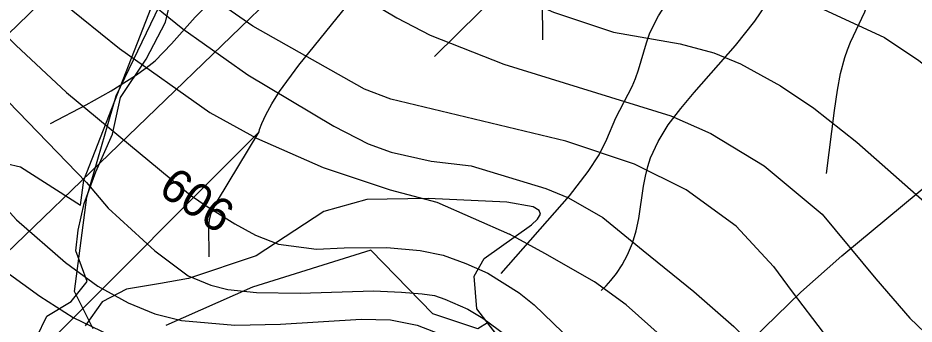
# Model space of a CAD drawing. Extents: x -709584 to -702006, y -1161789 to -1157496.
# Drawn here: x -706204.3 to -705935.7, y -1159689.6 to -1159597.9 of the extents above; entities that cross this region are included whole.
import ezdxf

# ---------------------------------------------------------------- set-up
doc = ezdxf.new("R2010")
doc.units = 0
for name, color, linetype in [('102_obvod PÚ', 7, 'Continuous'), ('120_vrstevnice hlavní', 7, 'Continuous'), ('121_vrstevnice hlavní_popis', 7, 'Continuous'), ('122_vrstevnice základní', 7, 'Continuous'), ('408_BPEJ_linie', 7, 'Continuous'), ('411_akumulovaný odtok', 7, 'Continuous'), ('419_LPIS PB', 7, 'Continuous')]:
    doc.layers.add(name, color=color, linetype=linetype)

msp = doc.modelspace()

# ---------------------------------------------------------------- linework, layer by layer
at = {"layer": '102_obvod PÚ'}
msp.add_lwpolyline([(-706181.69, -1159691.02), (-706187.36, -1159679.89), (-706183.63, -1159651.54), (-706174.83, -1159621.23), (-706159.25, -1159588.81), (-706137.99, -1159574.35), (-706103.78, -1159562.33), (-706092.93, -1159555.48), (-706078.27, -1159547.73), (-706095.18, -1159521.9), (-706122.65, -1159500.07), (-706142.7, -1159491.07), (-706165.58, -1159514.77), (-706162.9, -1159531.96), (-706172.29, -1159542.26), (-706177.32, -1159565.38), (-706187.84, -1159579.54), (-706205.79, -1159580.54)], dxfattribs=at)
at = {"layer": '120_vrstevnice hlavní'}
for points in [[(-705977.91, -1159672.33), (-705989.06, -1159660.26), (-706004.08, -1159649.39), (-706019.52, -1159641.67), (-706040.12, -1159634.8), (-706092.5, -1159622.27), (-706100.47, -1159619.21), (-706133.93, -1159600.34), (-706158.82, -1159583.03), (-706180.27, -1159566.87), (-706189.71, -1159557.58), (-706200.86, -1159542.99), (-706206.16, -1159533.27), (-706213.45, -1159513.82), (-706215.59, -1159504.09), (-706219.03, -1159474.92), (-706221.74, -1159460.33), (-706226.89, -1159445.74), (-706238.05, -1159421.43), (-706240.91, -1159411.7)], [(-706218.75, -1159642.87), (-706204.67, -1159658.36), (-706190.06, -1159671.12), (-706180.37, -1159678.25), (-706171.25, -1159683.24), (-706163.27, -1159686.51), (-706155.29, -1159688.51), (-706139.33, -1159689.93), (-706125.65, -1159689.65), (-706101.43, -1159688.08), (-706092.59, -1159688.37), (-706084.61, -1159689.93), (-706076.63, -1159693.07), (-706068.8, -1159698.34), (-706055.69, -1159710.17), (-706030.75, -1159736.24), (-705999.26, -1159770.58)], [(-705977.91, -1159672.33), (-705972.26, -1159679.93), (-705953.66, -1159704.32), (-705945.4, -1159714.02), (-705924.31, -1159735.53), (-705913.33, -1159743.94), (-705902.79, -1159750.92), (-705894.24, -1159755.34), (-705885.69, -1159757.9), (-705881.42, -1159758.61), (-705872.87, -1159758.04), (-705863.6, -1159754.62), (-705855.48, -1159749.07), (-705835.53, -1159727.41), (-705809.03, -1159702.19), (-705799.75, -1159694.12)]]:
    msp.add_lwpolyline(points, dxfattribs=at)
msp.add_open_spline([(-705977.91, -1159672.33), (-705977.91, -1159672.33)], degree=1, dxfattribs=at)
at = {"layer": '122_vrstevnice základní'}
for points in [[(-706183.69, -1159647.16), (-706216.02, -1159613.93), (-706234.04, -1159593.76), (-706238.05, -1159588.18), (-706247.77, -1159571.02), (-706262.79, -1159538.41), (-706267.65, -1159524.69), (-706276.66, -1159490.36), (-706284.39, -1159469.77), (-706288.53, -1159454.32), (-706292.25, -1159430.3), (-706294.4, -1159380.24)], [(-706268.51, -1159404.27), (-706266.51, -1159427.15), (-706263.65, -1159440.88), (-706259.07, -1159452.32), (-706251.49, -1159475.2), (-706247.63, -1159491.22), (-706243.34, -1159514.1), (-706239.62, -1159527.83), (-706228.04, -1159553), (-706223.18, -1159560.44), (-706215.45, -1159570.16), (-706207.59, -1159578.46), (-706196.58, -1159588.61), (-706173.83, -1159607.06), (-706146.81, -1159626.23), (-706132.79, -1159633.95), (-706112.77, -1159642.67), (-706092.75, -1159649.39), (-706078.73, -1159653.11), (-706056.94, -1159662.66)], [(-706227.61, -1159404.27), (-706221.03, -1159420.28), (-706207.87, -1159445.46), (-706205.01, -1159452.32), (-706201.87, -1159466.05), (-706200.44, -1159488.93), (-706198.58, -1159500.37), (-706193.86, -1159516.39), (-706191.85, -1159520.97), (-706186.28, -1159529.98), (-706178.41, -1159537.99), (-706137.37, -1159569.02), (-706120.78, -1159579.89), (-706090.75, -1159597.91), (-706080.73, -1159603.06), (-706058.71, -1159611.78), (-706008.66, -1159627.23), (-705996.64, -1159632.52), (-705980.62, -1159642.24), (-705963.32, -1159656.69), (-705947.18, -1159676.09)], [(-706282.1, -1159406.27), (-706279.38, -1159433.73), (-706272.23, -1159458.9), (-706263.93, -1159495.51), (-706257.93, -1159518.39), (-706250.78, -1159538.99), (-706240.48, -1159561.87), (-706235.05, -1159571.02), (-706226.46, -1159583.03), (-706218.89, -1159591.76), (-706204.87, -1159606.06), (-706189.71, -1159620.22), (-706152.53, -1159650.97)], [(-706201.58, -1159407.7), (-706193.71, -1159419.71), (-706190.14, -1159426.58), (-706187.57, -1159433.44), (-706185.56, -1159442.59), (-706184.7, -1159454.04), (-706185.56, -1159479.21), (-706184.42, -1159490.65), (-706182.27, -1159499.8), (-706179.56, -1159506.67), (-706174.41, -1159515.53), (-706165.83, -1159524.69), (-706151.67, -1159535.84), (-706119.78, -1159557.15), (-706085.88, -1159577.74), (-706043.84, -1159596.19), (-706025.82, -1159602.2), (-706005.8, -1159605.63), (-705995.78, -1159608.35)], [(-706254.64, -1159411.13), (-706249.92, -1159431.73), (-706240.77, -1159452.32), (-706235.76, -1159466.05), (-706231.33, -1159486.64), (-706227.9, -1159514.1), (-706226.18, -1159520.97), (-706220.6, -1159534.7), (-706211.59, -1159550.86), (-706201.01, -1159562.44), (-706180.99, -1159579.89), (-706154.82, -1159601.2), (-706135.37, -1159614.93), (-706109.62, -1159630.37), (-706099.33, -1159635.66), (-706092.46, -1159638.09), (-706080.45, -1159640.81), (-706068.43, -1159642.24), (-706046.12, -1159648.96), (-706039.26, -1159651.82), (-706028.96, -1159657.69), (-706016.88, -1159667.56)], [(-706168.54, -1159411.13), (-706162.11, -1159425.15), (-706160.68, -1159431.15), (-706160.54, -1159439.16), (-706161.96, -1159459.19), (-706163.11, -1159467.19), (-706163.68, -1159483.21), (-706160.82, -1159493.22), (-706157.53, -1159499.23), (-706151.1, -1159507.52), (-706140.94, -1159516.39), (-706129.93, -1159523.83), (-706068.15, -1159558.58), (-706056.14, -1159564.59), (-706033.83, -1159574.03), (-706009.8, -1159581.75), (-705966.9, -1159593.48), (-705944.58, -1159603.77), (-705934.29, -1159610.64), (-705907.69, -1159631.37)], [(-705995.78, -1159608.35), (-705987.78, -1159611.64), (-705975.76, -1159618.22), (-705965.75, -1159624.94), (-705952.88, -1159635.09), (-705918.27, -1159665.7)], [(-706248.09, -1159639.28), (-706244.78, -1159642.91), (-706235.51, -1159651.89), (-706212, -1159670.98), (-706197.75, -1159681.24), (-706187.78, -1159687.65), (-706173.81, -1159694.35)], [(-706183.69, -1159647.16), (-706177.23, -1159654.88), (-706163.27, -1159667.7), (-706153.3, -1159675.11), (-706146.46, -1159677.96), (-706141.4, -1159679.26), (-706132.78, -1159680.1), (-706119.67, -1159680.39), (-706097.72, -1159679.67), (-706089.31, -1159680.01), (-706083.19, -1159680.53), (-706079.48, -1159681.01), (-706076.35, -1159682.1), (-706069.51, -1159685.09), (-706064.95, -1159687.8), (-706058.11, -1159692.93)], [(-706152.53, -1159650.97), (-706147.62, -1159654.37), (-706139.33, -1159659.57), (-706133.06, -1159663), (-706126.22, -1159665.71), (-706114.82, -1159667.13), (-706106.5, -1159666.72), (-706093.73, -1159666.71), (-706083.76, -1159667.56), (-706076.89, -1159668.97), (-706070.08, -1159671.41), (-706063.45, -1159674.36), (-706054.12, -1159680.24), (-706049.56, -1159683.81), (-706038.16, -1159694.78)], [(-705934.42, -1159781.13), (-705950.53, -1159763.75), (-705958.79, -1159753.91), (-705987.57, -1159716.86), (-705993.7, -1159710.03), (-706004.39, -1159699.48), (-706022.06, -1159683.81), (-706031.46, -1159676.97), (-706046.42, -1159668.42), (-706056.94, -1159662.66)], [(-706016.88, -1159667.56), (-706001.78, -1159679.84), (-705989.71, -1159690.36), (-705977.74, -1159702.19), (-705927.58, -1159757.33)], [(-705947.18, -1159676.09), (-705937, -1159687.82), (-705918.72, -1159705.28), (-705899.66, -1159719.86), (-705887.69, -1159725.98), (-705882.56, -1159727.12), (-705879.14, -1159727.12), (-705875.15, -1159726.27), (-705865.33, -1159720.04), (-705858.66, -1159713.35), (-705853.44, -1159706.07), (-705843.16, -1159690.6), (-705842.15, -1159688.94)]]:
    msp.add_lwpolyline(points, dxfattribs=at)
for points in [[(-706183.69, -1159647.16), (-706183.69, -1159647.16)], [(-706152.53, -1159650.97), (-706152.53, -1159650.97)], [(-706056.94, -1159662.66), (-706056.94, -1159662.66)], [(-706016.88, -1159667.56), (-706016.88, -1159667.56)], [(-705947.18, -1159676.09), (-705947.18, -1159676.09)]]:
    msp.add_open_spline(points, degree=1, dxfattribs=at)
at = {"layer": '408_BPEJ_linie'}
for points in [[(-706216.5, -1159639.5), (-706203.5, -1159642.5), (-706185.5, -1159654), (-706184.5, -1159646.5), (-706163.5, -1159592.5), (-706158.73, -1159588), (-706155.88, -1159581.61), (-706151.87, -1159577.34), (-706143.61, -1159573.33), (-706137.91, -1159572.48), (-706092, -1159552.5), (-706079, -1159544), (-706101.5, -1159517.5), (-706105, -1159512), (-706122.5, -1159498.5), (-706143, -1159492), (-706164.5, -1159516), (-706161.5, -1159532), (-706171.5, -1159543), (-706176, -1159559), (-706182.5, -1159570), (-706190.5, -1159580.5), (-706205.5, -1159578.5)], [(-706098.5, -1159667.5), (-706134, -1159678.5), (-706160, -1159690)], [(-706048.77, -1159708.36), (-706063.56, -1159689.19), (-706066.5, -1159691), (-706080, -1159686.5), (-706098.5, -1159667.5)]]:
    msp.add_lwpolyline(points, dxfattribs=at)
at = {"layer": '411_akumulovaný odtok'}
msp.add_line((-706201.99, -1159702), (-706131.99, -1159632), dxfattribs=at)
for points in [[(-706231.99, -1159622), (-706230.43, -1159620.61), (-706228.59, -1159619.25), (-706217.39, -1159611.71), (-706213.9, -1159608.93), (-706210.5, -1159605.9), (-706182.28, -1159578.53), (-706123.51, -1159522.63), (-706114.49, -1159513.66), (-706108.82, -1159507.5), (-706106.11, -1159504.19), (-706103.25, -1159500.37), (-706094.93, -1159488.07), (-706092.12, -1159484.43), (-706089.31, -1159481.42), (-706086.72, -1159479.26), (-706084.47, -1159477.82), (-706082.81, -1159477.06), (-706081.99, -1159477)], [(-706221.99, -1159682), (-706103.82, -1159568.14), (-706093.82, -1159558.3), (-706087.41, -1159551.59), (-706084.35, -1159548.07), (-706081.25, -1159543.86), (-706078.28, -1159538.96), (-706075.7, -1159533.72), (-706073.46, -1159528.28), (-706071.53, -1159522.92), (-706068.68, -1159513.54), (-706066.99, -1159507)], [(-706194.49, -1159629.5), (-706183.87, -1159623.96), (-706176.36, -1159619.76), (-706169.01, -1159615.18), (-706165.83, -1159612.9), (-706163.18, -1159610.71), (-706158.27, -1159605.67), (-706151.18, -1159597.71), (-706146.24, -1159592.71), (-706125.35, -1159573.67), (-706117.93, -1159566.28), (-706115.66, -1159563.67), (-706113.57, -1159560.95), (-706111.88, -1159558.4), (-706105.73, -1159547.71), (-706101.9, -1159541.87), (-706097.72, -1159536.22), (-706093.31, -1159530.7), (-706087.81, -1159524.52), (-706081.19, -1159517.98), (-706077.8, -1159514.98), (-706071.55, -1159510.08), (-706066.99, -1159507)], [(-705961.99, -1159644.5), (-705959.61, -1159625.67), (-705958.69, -1159619.56), (-705957.74, -1159614.57), (-705956.52, -1159609.78), (-705955.73, -1159607.45), (-705954.78, -1159605.13), (-705950.51, -1159596.07), (-705948.79, -1159591.43), (-705947.84, -1159586.72), (-705946.31, -1159572.24), (-705945.83, -1159569.92), (-705945.15, -1159567.68), (-705944.16, -1159565.39), (-705942.94, -1159563.2), (-705941.55, -1159561.06), (-705938.43, -1159556.92), (-705931.56, -1159548.88), (-705911.99, -1159527)], [(-706059.49, -1159674.5), (-706039.03, -1159651.15), (-706033.37, -1159643.93), (-706030.1, -1159638.96), (-706027.76, -1159634.26), (-706025.09, -1159627.82), (-706020.25, -1159618.49), (-706019.19, -1159616.09), (-706018.27, -1159613.47), (-706015.94, -1159605.35), (-706015, -1159602.69), (-706013.77, -1159599.95), (-706012.33, -1159597.28), (-706009.03, -1159592.08), (-706005.38, -1159587), (-705991.9, -1159569.39), (-705989.9, -1159566.43), (-705987.9, -1159563.09), (-705986.05, -1159559.53), (-705984.46, -1159555.89), (-705983.25, -1159552.3), (-705982.5, -1159549.11), (-705981.9, -1159544.06), (-705981.99, -1159542)], [(-706079.49, -1159609.5), (-706065.83, -1159596.07), (-706062.57, -1159592.65), (-706060.58, -1159590.3), (-706058.89, -1159587.82), (-706058.24, -1159586.5), (-706057.44, -1159583.97), (-706056.59, -1159580.01), (-706055.84, -1159577.43), (-706055.25, -1159576.08), (-706053.74, -1159573.5), (-706049.09, -1159567.37), (-706031.99, -1159547)], [(-706046.99, -1159604.5), (-706047.11, -1159592.83), (-706046.91, -1159590.54), (-706046.46, -1159588.4), (-706046.08, -1159587.39), (-706044.95, -1159585.5), (-706039.65, -1159579.43), (-706038.29, -1159577.61), (-706037.71, -1159576.64), (-706036.82, -1159574.49), (-706036.2, -1159572.2), (-706035.49, -1159568.66), (-706031.99, -1159547)], [(-706024.49, -1159734.5), (-705984.26, -1159694.21), (-705969.66, -1159680.07), (-705957.35, -1159669.21), (-705925.72, -1159642.9), (-705919.69, -1159637.48), (-705914.14, -1159631.8), (-705911.69, -1159628.78), (-705909.58, -1159625.58), (-705907.92, -1159622.22), (-705906.59, -1159618.67), (-705905.52, -1159614.98), (-705900.88, -1159596.18), (-705899.46, -1159591.35), (-705897.92, -1159586.93), (-705896.3, -1159583.13), (-705894.86, -1159580.45), (-705893.57, -1159578.49), (-705892.57, -1159577.31), (-705891.99, -1159577)], [(-706131.99, -1159632), (-706131.87, -1159631.29), (-706131.19, -1159629.53), (-706129.95, -1159626.9), (-706128.16, -1159623.65), (-706125.86, -1159619.99), (-706120.12, -1159612.04), (-706105.61, -1159594.14)], [(-706029.49, -1159679.5), (-706028, -1159678.19), (-706026.59, -1159676.58), (-706024.94, -1159674.44), (-706023.22, -1159671.84), (-706021.6, -1159668.85), (-706020.15, -1159665.35), (-706019.02, -1159661.65), (-706018.17, -1159657.95), (-706016.78, -1159648.25), (-706016.26, -1159645.28), (-706015.54, -1159642.36), (-706014.68, -1159639.81), (-706012.44, -1159634.89), (-706009.41, -1159629.97), (-706005.68, -1159625.05), (-706001.68, -1159620.26), (-705989.27, -1159606.14), (-705983.43, -1159598.92), (-705980.06, -1159593.87)], [(-706146.99, -1159669.5), (-706147.03, -1159660.12), (-706146.77, -1159657.85), (-706146.33, -1159656.35), (-706144.47, -1159652.7), (-706131.99, -1159632)]]:
    msp.add_lwpolyline(points, dxfattribs=at)
at = {"layer": '419_LPIS PB'}
for points in [[(-706201.8, -1159700), (-706195.6, -1159687.2), (-706188.33, -1159682.81), (-706183.56, -1159676.85), (-706186.92, -1159667.64), (-706186.22, -1159661.52), (-706184.45, -1159653.53), (-706180.92, -1159644), (-706175.92, -1159632.69), (-706173.52, -1159621.78), (-706165.82, -1159610.21), (-706160.11, -1159599.2), (-706155.88, -1159581.61)], [(-706048.77, -1159708.36), (-706066.79, -1159685.01), (-706067.54, -1159675.22), (-706064.54, -1159669.95), (-706050.41, -1159659.84), (-706048.59, -1159658.19), (-706047.67, -1159656.73), (-706048.04, -1159655.63), (-706049.87, -1159654.53), (-706057.73, -1159653.06), (-706081.31, -1159651.96), (-706099.77, -1159652.33), (-706112.61, -1159655.86), (-706132.86, -1159669.19), (-706153.13, -1159675.97), (-706161.52, -1159677.44), (-706171.73, -1159679.17), (-706179.05, -1159682.97), (-706184.12, -1159690.09)]]:
    msp.add_lwpolyline(points, dxfattribs=at)

# ---------------------------------------------------------------- texts
at = {"layer": '121_vrstevnice hlavní_popis'}
msp.add_text('606', height=10, rotation=326.1009, dxfattribs=at).set_placement((-706162.61, -1159650.33))

doc.saveas('drawing.dxf')
